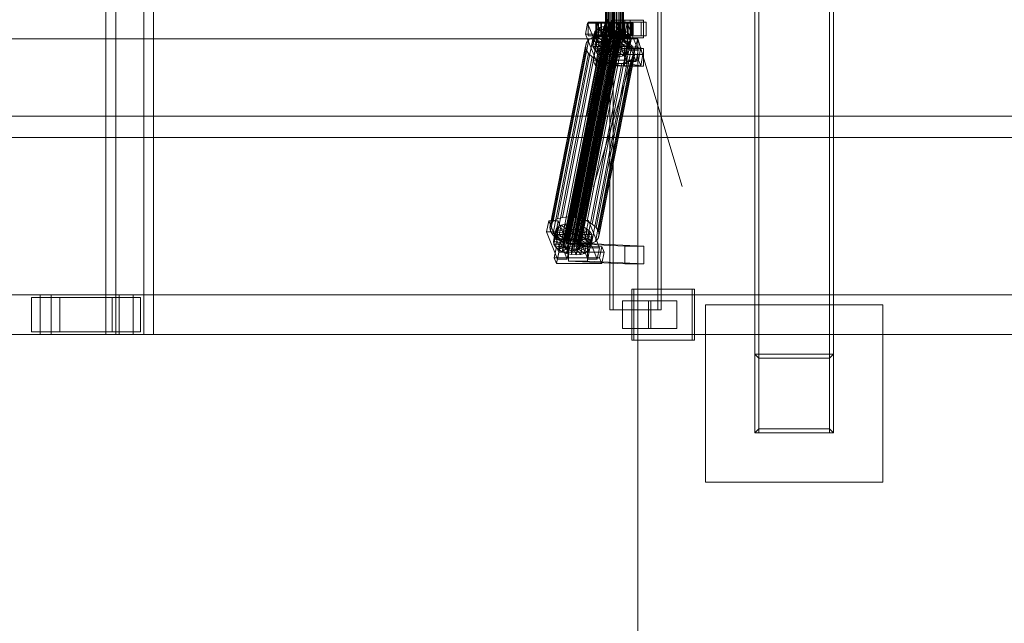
# Model space of a CAD drawing. Header units: millimetres. Extents: x -4395 to 65662, y -65530 to 6847.
# Tile 520 of 656: x 6022 to 7022, y -18743 to -18130. Entities that reach past the tile are written whole.
import ezdxf

# ---------------------------------------------------------------- set-up
doc = ezdxf.new("R2010")
doc.units = ezdxf.units.MM
doc.layers.add('COTAS_O', color=1, linetype='Continuous', lineweight=0)
doc.layers.add('superior_C01', color=7, linetype='Continuous', lineweight=0)
doc.dimstyles.new('R19_100', dxfattribs={"dimtxt": 250, "dimasz": 150, "dimexe": 150, "dimexo": 80, "dimgap": 100, "dimtad": 1, "dimtih": 1, "dimtoh": 1, "dimdsep": 46, "dimcen": 0.09, "dimadec": 0, "dimazin": 0, "dimtfac": 1, "dimtdec": 4, "dimtofl": 0, "dimtmove": 0, "dimatfit": 3, "dimfxl": 1, "dimtolj": 1, "dimtzin": 0, "dimarcsym": 0})

# ---------------------------------------------------------------- blocks, each defined once
blk = doc.blocks.new('DIM_R33_35')
at = {"layer": 'COTAS_O'}
for p, q in [((5950, -18150), (6650, -18150)), ((6650, -18150), (6605, -18300)), ((6650, -18150), (6650, -19850)), ((6650, -18150), (6695, -18300)), ((6650, -19850), (6605, -19700)), ((6650, -19850), (6695, -19700)), ((5950, -19850), (6650, -19850))]:
    blk.add_line(p, q, dxfattribs=at)
blk.add_text('1700 O', height=250, rotation=-90, dxfattribs=at).set_placement((6750, -19000))

msp = doc.modelspace()

# ---------------------------------------------------------------- linework, layer by layer
at = {"layer": 'superior_C01'}
for p, q in [((6768.893, -17450), (6768.893, -18550)), ((6772.893, -18550), (6772.893, -17450)), ((6844.893, -17450), (6844.893, -18550)), ((6848.893, -18550), (6848.893, -17450)), ((6109.701, -17550), (6109.701, -18450)), ((6119.58, -18450), (6119.58, -17550)), ((6148.075, -18450), (6148.075, -17550)), ((6157.954, -17550), (6157.954, -18450)), ((6621.622, -17575), (6621.622, -18425)), ((6625.009, -18425), (6625.009, -17575)), ((6670.356, -18425), (6670.356, -17575)), ((6673.743, -17575), (6673.743, -18425)), ((6617.347, -18148), (6617.347, -17852)), ((6617.597, -18148), (6617.597, -17852)), ((6617.71, -18148), (6617.71, -17852)), ((6618.443, -18148), (6618.443, -17852)), ((6618.662, -18148), (6618.662, -17852)), ((6619.827, -18148), (6619.827, -17852)), ((6620.137, -18148), (6620.137, -17852)), ((6621.656, -18148), (6621.656, -17852)), ((6622.035, -18148), (6622.035, -17852)), ((6623.804, -18148), (6623.804, -17852)), ((6624.227, -18148), (6624.227, -17852)), ((6626.125, -18148), (6626.125, -17852)), ((6626.563, -18148), (6626.563, -17852)), ((6628.461, -18148), (6628.461, -17852)), ((6628.884, -18148), (6628.884, -17852)), ((6630.653, -18148), (6630.653, -17852)), ((6631.032, -18148), (6631.032, -17852)), ((6632.551, -18148), (6632.551, -17852)), ((6632.861, -18148), (6632.861, -17852)), ((6634.026, -18148), (6634.026, -17852)), ((6634.245, -18148), (6634.245, -17852)), ((6634.978, -17852), (6634.978, -18148)), ((6635.091, -18148), (6635.091, -17852)), ((6635.341, -18148), (6635.341, -17852)), ((6599.051, -18133.859), (6596.798, -18145.327)), ((6617.491, -18130), (6598.176, -18228.298)), ((6608.645, -18133.847), (6599.051, -18133.859)), ((6610.181, -18161.391), (6599.051, -18133.859)), ((6609.299, -18133), (6599.706, -18133)), ((6599.706, -18133), (6599.706, -18147)), ((6613.254, -18133), (6599.706, -18133)), ((6599.86, -18228.298), (6619.175, -18130)), ((6606.391, -18145.315), (6608.645, -18133.847)), ((6607.877, -18134), (6607.35, -18134)), ((6607.35, -18134), (6617.347, -18134)), ((6607.35, -18146), (6607.35, -18134)), ((6607.35, -18134), (6608.117, -18134)), ((6609.663, -18134), (6607.877, -18134)), ((6607.877, -18134), (6617.597, -18134)), ((6607.877, -18146), (6607.877, -18134)), ((6608.117, -18134), (6617.71, -18134)), ((6608.117, -18146), (6608.117, -18134)), ((6608.117, -18134), (6610.126, -18134)), ((6608.645, -18133.847), (6619.774, -18161.379)), ((6609.299, -18147), (6609.299, -18133)), ((6609.299, -18133), (6622.848, -18133)), ((6612.586, -18134), (6609.663, -18134)), ((6609.663, -18134), (6618.443, -18134)), ((6609.663, -18146), (6609.663, -18134)), ((6655.86, -18133), (6609.812, -18133)), ((6609.812, -18133), (6609.812, -18147)), ((6612.634, -18133), (6609.812, -18133)), ((6610.126, -18134), (6618.662, -18134)), ((6610.126, -18146), (6610.126, -18134)), ((6610.126, -18134), (6613.24, -18134)), ((6616.446, -18134), (6612.586, -18134)), ((6612.586, -18134), (6619.827, -18134)), ((6612.586, -18146), (6612.586, -18134)), ((6612.634, -18147), (6612.634, -18133)), ((6612.634, -18133), (6658.683, -18133)), ((6613.24, -18134), (6620.137, -18134)), ((6613.24, -18146), (6613.24, -18134)), ((6613.24, -18134), (6617.247, -18134)), ((6613.254, -18147), (6613.254, -18133)), ((6613.254, -18133), (6622.848, -18133)), ((6620.981, -18134), (6616.446, -18134)), ((6616.446, -18134), (6621.656, -18134)), ((6616.446, -18146), (6616.446, -18134)), ((6617.247, -18134), (6622.035, -18134)), ((6617.247, -18146), (6617.247, -18134)), ((6617.247, -18134), (6621.875, -18134)), ((6617.347, -18134), (6617.597, -18134)), ((6617.347, -18134), (6617.347, -18146)), ((6617.71, -18134), (6617.347, -18134)), ((6617.597, -18134), (6618.443, -18134)), ((6617.597, -18134), (6617.597, -18146)), ((6617.71, -18134), (6617.71, -18146)), ((6618.662, -18134), (6617.71, -18134)), ((6618.443, -18134), (6619.827, -18134)), ((6618.443, -18134), (6618.443, -18146)), ((6618.662, -18134), (6618.662, -18146)), ((6620.137, -18134), (6618.662, -18134)), ((6619.827, -18134), (6621.656, -18134)), ((6619.827, -18134), (6619.827, -18146)), ((6620.137, -18134), (6620.137, -18146)), ((6622.035, -18134), (6620.137, -18134)), ((6625.882, -18134), (6620.981, -18134)), ((6620.981, -18134), (6623.804, -18134)), ((6620.981, -18146), (6620.981, -18134)), ((6621.656, -18134), (6623.804, -18134)), ((6621.656, -18134), (6621.656, -18146)), ((6621.875, -18134), (6624.227, -18134)), ((6621.875, -18146), (6621.875, -18134)), ((6621.875, -18134), (6626.806, -18134)), ((6622.035, -18134), (6622.035, -18146)), ((6624.227, -18134), (6622.035, -18134)), ((6622.848, -18133), (6622.848, -18147)), ((6642.429, -18131), (6623.242, -18131)), ((6623.242, -18131), (6623.242, -18149)), ((6636.678, -18131), (6623.242, -18131)), ((6623.804, -18134), (6626.125, -18134)), ((6623.804, -18134), (6623.804, -18146)), ((6624.227, -18134), (6624.227, -18146)), ((6626.563, -18134), (6624.227, -18134)), ((6630.813, -18134), (6625.882, -18134)), ((6625.882, -18134), (6626.125, -18134)), ((6625.882, -18146), (6625.882, -18134)), ((6626.125, -18134), (6628.461, -18134)), ((6626.125, -18134), (6626.125, -18146)), ((6626.806, -18134), (6626.563, -18134)), ((6626.563, -18134), (6626.563, -18146)), ((6628.884, -18134), (6626.563, -18134)), ((6626.806, -18146), (6626.806, -18134)), ((6626.806, -18134), (6631.707, -18134)), ((6629.75, -18133.821), (6627.497, -18145.289)), ((6630.813, -18134), (6628.461, -18134)), ((6628.461, -18134), (6630.653, -18134)), ((6628.461, -18134), (6628.461, -18146)), ((6631.707, -18134), (6628.884, -18134)), ((6628.884, -18134), (6628.884, -18146)), ((6631.032, -18134), (6628.884, -18134)), ((6639.344, -18133.809), (6629.75, -18133.821)), ((6640.88, -18161.353), (6629.75, -18133.821)), ((6639.998, -18133), (6630.405, -18133)), ((6630.405, -18133), (6630.405, -18147)), ((6643.953, -18133), (6630.405, -18133)), ((6635.441, -18134), (6630.653, -18134)), ((6630.653, -18134), (6632.551, -18134)), ((6630.653, -18134), (6630.653, -18146)), ((6635.441, -18134), (6630.813, -18134)), ((6630.813, -18146), (6630.813, -18134)), ((6636.242, -18134), (6631.032, -18134)), ((6631.032, -18134), (6631.032, -18146)), ((6632.861, -18134), (6631.032, -18134)), ((6631.707, -18146), (6631.707, -18134)), ((6631.707, -18134), (6636.242, -18134)), ((6639.448, -18134), (6632.551, -18134)), ((6632.551, -18134), (6634.026, -18134)), ((6632.551, -18134), (6632.551, -18146)), ((6640.102, -18134), (6632.861, -18134)), ((6632.861, -18134), (6632.861, -18146)), ((6634.245, -18134), (6632.861, -18134)), ((6642.562, -18134), (6634.026, -18134)), ((6634.026, -18134), (6634.978, -18134)), ((6634.026, -18134), (6634.026, -18146)), ((6643.025, -18134), (6634.245, -18134)), ((6634.245, -18134), (6634.245, -18146)), ((6635.091, -18134), (6634.245, -18134)), ((6634.978, -18134), (6644.571, -18134)), ((6634.978, -18146), (6634.978, -18134)), ((6634.978, -18134), (6635.341, -18134)), ((6644.811, -18134), (6635.091, -18134)), ((6635.091, -18134), (6635.091, -18146)), ((6635.341, -18134), (6635.091, -18134)), ((6645.338, -18134), (6635.341, -18134)), ((6635.341, -18134), (6635.341, -18146)), ((6639.448, -18134), (6635.441, -18134)), ((6635.441, -18146), (6635.441, -18134)), ((6636.242, -18146), (6636.242, -18134)), ((6636.242, -18134), (6640.102, -18134)), ((6636.678, -18149), (6636.678, -18131)), ((6636.678, -18131), (6655.865, -18131)), ((6637.09, -18145.277), (6639.344, -18133.809)), ((6639.344, -18133.809), (6650.473, -18161.341)), ((6642.562, -18134), (6639.448, -18134)), ((6639.448, -18146), (6639.448, -18134)), ((6639.998, -18147), (6639.998, -18133)), ((6639.998, -18133), (6653.546, -18133)), ((6640.102, -18146), (6640.102, -18134)), ((6640.102, -18134), (6643.025, -18134)), ((6642.429, -18149), (6642.429, -18131)), ((6642.429, -18131), (6655.865, -18131)), ((6644.571, -18134), (6642.562, -18134)), ((6642.562, -18146), (6642.562, -18134)), ((6643.025, -18146), (6643.025, -18134)), ((6643.025, -18134), (6644.811, -18134)), ((6643.953, -18147), (6643.953, -18133)), ((6643.953, -18133), (6653.546, -18133)), ((6644.571, -18134), (6644.571, -18146)), ((6645.338, -18134), (6644.571, -18134)), ((6644.811, -18146), (6644.811, -18134)), ((6644.811, -18134), (6645.338, -18134)), ((6645.338, -18146), (6645.338, -18134)), ((6653.546, -18133), (6653.546, -18147)), ((6655.86, -18147), (6655.86, -18133)), ((6655.86, -18133), (6658.683, -18133)), ((6655.865, -18131), (6655.865, -18149)), ((6658.683, -18133), (6658.683, -18147)), ((6573.802, -18358.68), (6615.812, -18144.881)), ((6574.048, -18360.017), (6616.057, -18146.218)), ((6574.161, -18357.434), (6616.171, -18143.635)), ((6575.101, -18356.363), (6617.111, -18142.565)), ((6576.558, -18355.541), (6618.567, -18141.742)), ((6578.432, -18355.022), (6620.441, -18141.224)), ((6579.69, -18330.692), (6615.905, -18146.383)), ((6580.595, -18354.844), (6622.605, -18141.045)), ((6582.901, -18355.017), (6624.91, -18141.218)), ((6585.192, -18355.53), (6627.201, -18141.731)), ((6587.312, -18356.348), (6629.321, -18142.549)), ((6589.116, -18357.415), (6631.125, -18143.617)), ((6590.482, -18358.659), (6632.491, -18144.861)), ((6633.326, -18146.196), (6591.316, -18359.995)), ((6596.798, -18145.327), (6606.391, -18145.315)), ((6596.798, -18145.327), (6607.928, -18172.859)), ((6603.692, -18154.877), (6605.623, -18145.047)), ((6604.45, -18152.246), (6606.381, -18142.416)), ((6606.381, -18142.416), (6605.623, -18145.047)), ((6605.623, -18145.047), (6615.49, -18146.52)), ((6605.623, -18145.047), (6606.142, -18147.868)), ((6608.366, -18140.156), (6606.381, -18142.416)), ((6606.381, -18142.416), (6615.849, -18145.274)), ((6617.521, -18172.847), (6606.391, -18145.315)), ((6606.434, -18149.985), (6608.366, -18140.156)), ((6617.347, -18146), (6607.35, -18146)), ((6607.35, -18146), (6607.877, -18146)), ((6608.117, -18146), (6607.35, -18146)), ((6617.597, -18146), (6607.877, -18146)), ((6607.877, -18146), (6609.663, -18146)), ((6617.71, -18146), (6608.117, -18146)), ((6610.126, -18146), (6608.117, -18146)), ((6611.441, -18138.419), (6608.366, -18140.156)), ((6608.366, -18140.156), (6616.789, -18144.203)), ((6609.509, -18148.249), (6611.441, -18138.419)), ((6618.443, -18146), (6609.663, -18146)), ((6609.663, -18146), (6612.586, -18146)), ((6615.905, -18146.383), (6609.799, -18146.887)), ((6618.662, -18146), (6610.126, -18146)), ((6613.24, -18146), (6610.126, -18146)), ((6615.397, -18137.325), (6611.441, -18138.419)), ((6611.441, -18138.419), (6618.245, -18143.38)), ((6619.827, -18146), (6612.586, -18146)), ((6612.586, -18146), (6616.446, -18146)), ((6620.137, -18146), (6613.24, -18146)), ((6617.247, -18146), (6613.24, -18146)), ((6613.465, -18147.155), (6615.397, -18137.325)), ((6615.849, -18145.274), (6613.917, -18155.103)), ((6616.789, -18144.203), (6614.857, -18154.033)), ((6619.964, -18136.948), (6615.397, -18137.325)), ((6615.397, -18137.325), (6620.119, -18142.862)), ((6615.49, -18146.52), (6615.849, -18145.274)), ((6616.171, -18143.635), (6615.812, -18144.881)), ((6615.812, -18144.881), (6616.057, -18146.218)), ((6615.849, -18145.274), (6616.789, -18144.203)), ((6622.412, -18146.872), (6615.905, -18146.383)), ((6616.057, -18146.218), (6616.892, -18147.554)), ((6617.111, -18142.565), (6616.171, -18143.635)), ((6618.245, -18143.38), (6616.314, -18153.21)), ((6621.656, -18146), (6616.446, -18146)), ((6616.446, -18146), (6620.981, -18146)), ((6616.789, -18144.203), (6618.245, -18143.38)), ((6618.567, -18141.742), (6617.111, -18142.565)), ((6622.035, -18146), (6617.247, -18146)), ((6621.875, -18146), (6617.247, -18146)), ((6617.597, -18146), (6617.347, -18146)), ((6617.347, -18146), (6617.71, -18146)), ((6618.443, -18146), (6617.597, -18146)), ((6617.71, -18146), (6618.662, -18146)), ((6618.033, -18146.777), (6619.964, -18136.948)), ((6620.119, -18142.862), (6618.188, -18152.692)), ((6618.245, -18143.38), (6620.119, -18142.862)), ((6619.827, -18146), (6618.443, -18146)), ((6620.441, -18141.224), (6618.567, -18141.742)), ((6618.662, -18146), (6620.137, -18146)), ((6621.656, -18146), (6619.827, -18146)), ((6624.832, -18137.313), (6619.964, -18136.948)), ((6619.964, -18136.948), (6622.283, -18142.683)), ((6620.119, -18142.862), (6622.283, -18142.683)), ((6620.137, -18146), (6622.035, -18146)), ((6622.283, -18142.683), (6620.351, -18152.513)), ((6622.605, -18141.045), (6620.441, -18141.224)), ((6623.804, -18146), (6620.981, -18146)), ((6620.981, -18146), (6625.882, -18146)), ((6623.804, -18146), (6621.656, -18146)), ((6624.227, -18146), (6621.875, -18146)), ((6626.806, -18146), (6621.875, -18146)), ((6622.035, -18146), (6624.227, -18146)), ((6622.283, -18142.683), (6624.589, -18142.856)), ((6624.91, -18141.218), (6622.605, -18141.045)), ((6624.589, -18142.856), (6622.657, -18152.686)), ((6622.9, -18147.143), (6624.832, -18137.313)), ((6626.125, -18146), (6623.804, -18146)), ((6624.227, -18146), (6626.563, -18146)), ((6624.832, -18137.313), (6624.589, -18142.856)), ((6624.589, -18142.856), (6626.879, -18143.369)), ((6629.668, -18138.396), (6624.832, -18137.313)), ((6627.201, -18141.731), (6624.91, -18141.218)), ((6626.879, -18143.369), (6624.948, -18153.199)), ((6626.125, -18146), (6625.882, -18146)), ((6625.882, -18146), (6630.813, -18146)), ((6628.461, -18146), (6626.125, -18146)), ((6626.563, -18146), (6626.806, -18146)), ((6626.563, -18146), (6628.884, -18146)), ((6631.707, -18146), (6626.806, -18146)), ((6629.668, -18138.396), (6626.879, -18143.369)), ((6626.879, -18143.369), (6628.999, -18144.188)), ((6628.999, -18144.188), (6627.068, -18154.017)), ((6629.321, -18142.549), (6627.201, -18141.731)), ((6627.497, -18145.289), (6637.09, -18145.277)), ((6627.497, -18145.289), (6638.627, -18172.821)), ((6627.737, -18148.226), (6629.668, -18138.396)), ((6630.653, -18146), (6628.461, -18146)), ((6628.461, -18146), (6630.813, -18146)), ((6630.803, -18145.255), (6628.872, -18155.085)), ((6628.884, -18146), (6631.707, -18146)), ((6628.884, -18146), (6631.032, -18146)), ((6634.143, -18140.123), (6628.999, -18144.188)), ((6628.999, -18144.188), (6630.803, -18145.255)), ((6631.125, -18143.617), (6629.321, -18142.549)), ((6634.143, -18140.123), (6629.668, -18138.396)), ((6632.551, -18146), (6630.653, -18146)), ((6630.653, -18146), (6635.441, -18146)), ((6637.952, -18142.377), (6630.803, -18145.255)), ((6630.803, -18145.255), (6632.169, -18146.499)), ((6630.813, -18146), (6635.441, -18146)), ((6631.032, -18146), (6636.242, -18146)), ((6631.032, -18146), (6632.861, -18146)), ((6632.491, -18144.861), (6631.125, -18143.617)), ((6636.242, -18146), (6631.707, -18146)), ((6640.836, -18145.003), (6632.169, -18146.499)), ((6632.212, -18149.953), (6634.143, -18140.123)), ((6633.326, -18146.196), (6632.491, -18144.861)), ((6634.026, -18146), (6632.551, -18146)), ((6632.551, -18146), (6639.448, -18146)), ((6632.861, -18146), (6640.102, -18146)), ((6632.861, -18146), (6634.245, -18146)), ((6633.571, -18147.533), (6633.326, -18146.196)), ((6634.978, -18146), (6634.026, -18146)), ((6634.026, -18146), (6642.562, -18146)), ((6637.952, -18142.377), (6634.143, -18140.123)), ((6634.245, -18146), (6643.025, -18146)), ((6634.245, -18146), (6635.091, -18146)), ((6644.571, -18146), (6634.978, -18146)), ((6635.341, -18146), (6634.978, -18146)), ((6635.091, -18146), (6644.811, -18146)), ((6635.091, -18146), (6635.341, -18146)), ((6635.341, -18146), (6645.338, -18146)), ((6635.441, -18146), (6639.448, -18146)), ((6636.021, -18152.207), (6637.952, -18142.377)), ((6640.102, -18146), (6636.242, -18146)), ((6648.22, -18172.809), (6637.09, -18145.277)), ((6640.836, -18145.003), (6637.952, -18142.377)), ((6638.904, -18154.833), (6640.836, -18145.003)), ((6639.448, -18146), (6642.562, -18146)), ((6643.025, -18146), (6640.102, -18146)), ((6642.597, -18147.823), (6640.836, -18145.003)), ((6642.562, -18146), (6644.571, -18146)), ((6644.811, -18146), (6643.025, -18146)), ((6644.571, -18146), (6645.338, -18146)), ((6645.338, -18146), (6644.811, -18146)), ((6561.532, -18338.003), (6597.747, -18153.694)), ((6564.185, -18334.981), (6600.4, -18150.672)), ((6568.295, -18332.659), (6604.51, -18148.35)), ((6573.584, -18331.197), (6609.799, -18146.887)), ((6574.882, -18361.352), (6616.892, -18147.554)), ((6576.248, -18362.596), (6618.258, -18148.798)), ((6578.053, -18363.664), (6620.062, -18149.865)), ((6580.172, -18364.482), (6622.182, -18150.683)), ((6582.463, -18364.995), (6624.473, -18151.196)), ((6584.769, -18365.168), (6626.778, -18151.369)), ((6586.197, -18331.181), (6622.412, -18146.872)), ((6586.933, -18364.989), (6628.942, -18151.191)), ((6588.806, -18364.471), (6630.816, -18150.672)), ((6590.263, -18363.648), (6632.272, -18149.85)), ((6591.203, -18362.578), (6633.212, -18148.779)), ((6591.562, -18361.332), (6633.571, -18147.533)), ((6592.663, -18332.629), (6628.878, -18148.32)), ((6597.747, -18153.694), (6596.733, -18157.211)), ((6600.4, -18150.672), (6597.747, -18153.694)), ((6598.645, -18334.938), (6634.86, -18150.629)), ((6599.706, -18147), (6609.299, -18147)), ((6599.706, -18147), (6613.254, -18147)), ((6604.51, -18148.35), (6600.4, -18150.672)), ((6603.692, -18154.877), (6604.45, -18152.246)), ((6613.558, -18156.35), (6603.692, -18154.877)), ((6604.211, -18157.698), (6603.692, -18154.877)), ((6603.737, -18337.95), (6639.952, -18153.641)), ((6604.211, -18157.698), (6606.142, -18147.868)), ((6604.45, -18152.246), (6606.434, -18149.985)), ((6613.917, -18155.103), (6604.45, -18152.246)), ((6609.799, -18146.887), (6604.51, -18148.35)), ((6605.972, -18160.518), (6607.903, -18150.688)), ((6606.142, -18147.868), (6615.736, -18147.856)), ((6606.142, -18147.868), (6607.903, -18150.688)), ((6606.434, -18149.985), (6609.509, -18148.249)), ((6614.857, -18154.033), (6606.434, -18149.985)), ((6607.903, -18150.688), (6616.57, -18149.192)), ((6607.903, -18150.688), (6610.787, -18153.314)), ((6608.855, -18163.144), (6610.787, -18153.314)), ((6622.848, -18147), (6609.299, -18147)), ((6609.509, -18148.249), (6613.465, -18147.155)), ((6616.314, -18153.21), (6609.509, -18148.249)), ((6609.812, -18147), (6655.86, -18147)), ((6609.812, -18147), (6612.634, -18147)), ((6610.787, -18153.314), (6617.936, -18150.436)), ((6610.787, -18153.314), (6614.596, -18155.567)), ((6658.683, -18147), (6612.634, -18147)), ((6612.664, -18165.397), (6614.596, -18155.567)), ((6622.848, -18147), (6613.254, -18147)), ((6613.465, -18147.155), (6618.033, -18146.777)), ((6618.188, -18152.692), (6613.465, -18147.155)), ((6615.49, -18146.52), (6613.558, -18156.35)), ((6613.917, -18155.103), (6613.558, -18156.35)), ((6613.558, -18156.35), (6613.804, -18157.686)), ((6615.736, -18147.856), (6613.804, -18157.686)), ((6614.857, -18154.033), (6613.917, -18155.103)), ((6614.596, -18155.567), (6619.74, -18151.503)), ((6614.596, -18155.567), (6619.071, -18157.295)), ((6616.57, -18149.192), (6614.638, -18159.022)), ((6616.314, -18153.21), (6614.857, -18154.033)), ((6615.736, -18147.856), (6615.49, -18146.52)), ((6616.57, -18149.192), (6615.736, -18147.856)), ((6617.936, -18150.436), (6616.004, -18160.266)), ((6618.188, -18152.692), (6616.314, -18153.21)), ((6617.936, -18150.436), (6616.57, -18149.192)), ((6616.892, -18147.554), (6618.258, -18148.798)), ((6617.71, -18148), (6617.347, -18148)), ((6617.347, -18148), (6617.597, -18148)), ((6617.597, -18148), (6618.443, -18148)), ((6618.662, -18148), (6617.71, -18148)), ((6619.74, -18151.503), (6617.808, -18161.333)), ((6619.74, -18151.503), (6617.936, -18150.436)), ((6620.351, -18152.513), (6618.033, -18146.777)), ((6618.033, -18146.777), (6622.9, -18147.143)), ((6620.351, -18152.513), (6618.188, -18152.692)), ((6618.258, -18148.798), (6620.062, -18149.865)), ((6618.443, -18148), (6619.827, -18148)), ((6620.137, -18148), (6618.662, -18148)), ((6619.071, -18157.295), (6621.86, -18152.321)), ((6621.86, -18152.321), (6619.74, -18151.503)), ((6619.827, -18148), (6621.656, -18148)), ((6621.86, -18152.321), (6619.928, -18162.151)), ((6620.062, -18149.865), (6622.182, -18150.683)), ((6622.035, -18148), (6620.137, -18148)), ((6622.657, -18152.686), (6620.351, -18152.513)), ((6621.656, -18148), (6623.804, -18148)), ((6624.151, -18152.835), (6621.86, -18152.321)), ((6624.227, -18148), (6622.035, -18148)), ((6622.182, -18150.683), (6624.473, -18151.196)), ((6624.151, -18152.835), (6622.219, -18162.664)), ((6628.878, -18148.32), (6622.412, -18146.872)), ((6622.657, -18152.686), (6622.9, -18147.143)), ((6624.948, -18153.199), (6622.657, -18152.686)), ((6622.9, -18147.143), (6627.737, -18148.226)), ((6623.242, -18149), (6642.429, -18149)), ((6636.678, -18149), (6623.242, -18149)), ((6623.804, -18148), (6626.125, -18148)), ((6623.907, -18158.378), (6624.151, -18152.835)), ((6626.456, -18153.008), (6624.151, -18152.835)), ((6626.563, -18148), (6624.227, -18148)), ((6624.473, -18151.196), (6626.778, -18151.369)), ((6626.456, -18153.008), (6624.525, -18162.837)), ((6624.948, -18153.199), (6627.737, -18148.226)), ((6627.068, -18154.017), (6624.948, -18153.199)), ((6626.125, -18148), (6628.461, -18148)), ((6628.62, -18152.829), (6626.456, -18153.008)), ((6628.775, -18158.743), (6626.456, -18153.008)), ((6628.884, -18148), (6626.563, -18148)), ((6628.62, -18152.829), (6626.688, -18162.659)), ((6626.778, -18151.369), (6628.942, -18151.191)), ((6627.068, -18154.017), (6632.212, -18149.953)), ((6628.872, -18155.085), (6627.068, -18154.017)), ((6627.737, -18148.226), (6632.212, -18149.953)), ((6628.461, -18148), (6630.653, -18148)), ((6630.494, -18152.311), (6628.562, -18162.14)), ((6630.494, -18152.311), (6628.62, -18152.829)), ((6633.343, -18158.366), (6628.62, -18152.829)), ((6628.872, -18155.085), (6636.021, -18152.207)), ((6630.238, -18156.329), (6628.872, -18155.085)), ((6634.86, -18150.629), (6628.878, -18148.32)), ((6631.032, -18148), (6628.884, -18148)), ((6628.942, -18151.191), (6630.816, -18150.672)), ((6631.95, -18151.488), (6630.019, -18161.318)), ((6632.169, -18146.499), (6630.238, -18156.329)), ((6630.238, -18156.329), (6638.904, -18154.833)), ((6631.072, -18157.665), (6630.238, -18156.329)), ((6630.405, -18147), (6639.998, -18147)), ((6630.405, -18147), (6643.953, -18147)), ((6631.95, -18151.488), (6630.494, -18152.311)), ((6637.299, -18157.272), (6630.494, -18152.311)), ((6630.653, -18148), (6632.551, -18148)), ((6630.816, -18150.672), (6632.272, -18149.85)), ((6632.89, -18150.417), (6630.959, -18160.247)), ((6632.861, -18148), (6631.032, -18148)), ((6631.072, -18157.665), (6633.004, -18147.835)), ((6633.25, -18149.171), (6631.318, -18159.001)), ((6632.89, -18150.417), (6631.95, -18151.488)), ((6640.373, -18155.535), (6631.95, -18151.488)), ((6632.169, -18146.499), (6633.004, -18147.835)), ((6632.212, -18149.953), (6636.021, -18152.207)), ((6632.272, -18149.85), (6633.212, -18148.779)), ((6632.551, -18148), (6634.026, -18148)), ((6634.245, -18148), (6632.861, -18148)), ((6633.25, -18149.171), (6632.89, -18150.417)), ((6642.358, -18153.275), (6632.89, -18150.417)), ((6633.004, -18147.835), (6642.597, -18147.823)), ((6633.004, -18147.835), (6633.25, -18149.171)), ((6633.212, -18148.779), (6633.571, -18147.533)), ((6643.116, -18150.644), (6633.25, -18149.171)), ((6634.026, -18148), (6634.978, -18148)), ((6635.091, -18148), (6634.245, -18148)), ((6639.952, -18153.641), (6634.86, -18150.629)), ((6634.978, -18148), (6635.341, -18148)), ((6635.341, -18148), (6635.091, -18148)), ((6636.021, -18152.207), (6638.904, -18154.833)), ((6655.865, -18149), (6636.678, -18149)), ((6637.299, -18157.272), (6640.373, -18155.535)), ((6638.442, -18165.365), (6640.373, -18155.535)), ((6638.904, -18154.833), (6640.666, -18157.653)), ((6643.807, -18157.152), (6639.952, -18153.641)), ((6653.546, -18147), (6639.998, -18147)), ((6640.373, -18155.535), (6642.358, -18153.275)), ((6640.426, -18163.105), (6642.358, -18153.275)), ((6642.597, -18147.823), (6640.666, -18157.653)), ((6641.185, -18160.474), (6643.116, -18150.644)), ((6642.358, -18153.275), (6643.116, -18150.644)), ((6655.865, -18149), (6642.429, -18149)), ((6643.116, -18150.644), (6642.597, -18147.823)), ((6653.546, -18147), (6643.953, -18147)), ((6658.683, -18147), (6655.86, -18147)), ((6560.518, -18341.52), (6596.733, -18157.211)), ((6561.212, -18345.291), (6597.427, -18160.982)), ((6563.567, -18349.061), (6599.782, -18164.752)), ((6596.733, -18157.211), (6597.427, -18160.982)), ((6597.427, -18160.982), (6599.782, -18164.752)), ((6599.782, -18164.752), (6603.636, -18168.263)), ((6613.804, -18157.686), (6604.211, -18157.698)), ((6605.972, -18160.518), (6604.211, -18157.698)), ((6606.839, -18160.247), (6604.586, -18171.715)), ((6614.638, -18159.022), (6605.972, -18160.518)), ((6608.855, -18163.144), (6605.972, -18160.518)), ((6652.888, -18160.19), (6606.839, -18160.247)), ((6609.158, -18165.983), (6606.839, -18160.247)), ((6606.905, -18177.451), (6609.158, -18165.983)), ((6607.592, -18341.461), (6643.807, -18157.152)), ((6607.928, -18172.859), (6610.181, -18161.391)), ((6616.004, -18160.266), (6608.855, -18163.144)), ((6612.664, -18165.397), (6608.855, -18163.144)), ((6609.158, -18165.983), (6655.206, -18165.926)), ((6646.161, -18160.922), (6609.947, -18345.231)), ((6610.181, -18161.391), (6619.774, -18161.379)), ((6610.641, -18349.002), (6646.855, -18164.693)), ((6617.808, -18161.333), (6612.664, -18165.397)), ((6617.14, -18167.125), (6612.664, -18165.397)), ((6613.804, -18157.686), (6614.638, -18159.022)), ((6614.638, -18159.022), (6616.004, -18160.266)), ((6616.004, -18160.266), (6617.808, -18161.333)), ((6617.14, -18167.125), (6619.071, -18157.295)), ((6619.928, -18162.151), (6617.14, -18167.125)), ((6619.774, -18161.379), (6617.521, -18172.847)), ((6617.808, -18161.333), (6619.928, -18162.151)), ((6619.261, -18156.962), (6619.026, -18174.943)), ((6619.071, -18157.295), (6623.907, -18158.378)), ((6638.447, -18156.962), (6619.261, -18156.962)), ((6636.789, -18159.83), (6619.261, -18156.962)), ((6619.928, -18162.151), (6622.219, -18162.664)), ((6621.976, -18168.208), (6623.907, -18158.378)), ((6622.219, -18162.664), (6621.976, -18168.208)), ((6622.219, -18162.664), (6624.525, -18162.837)), ((6623.907, -18158.378), (6628.775, -18158.743)), ((6624.525, -18162.837), (6626.688, -18162.659)), ((6624.525, -18162.837), (6626.844, -18168.573)), ((6626.688, -18162.659), (6628.562, -18162.14)), ((6626.688, -18162.659), (6631.411, -18168.196)), ((6626.844, -18168.573), (6628.775, -18158.743)), ((6628.562, -18162.14), (6630.019, -18161.318)), ((6628.562, -18162.14), (6635.367, -18167.102)), ((6628.775, -18158.743), (6633.343, -18158.366)), ((6630.019, -18161.318), (6630.959, -18160.247)), ((6630.019, -18161.318), (6638.442, -18165.365)), ((6630.959, -18160.247), (6631.318, -18159.001)), ((6630.959, -18160.247), (6640.426, -18163.105)), ((6640.666, -18157.653), (6631.072, -18157.665)), ((6631.318, -18159.001), (6631.072, -18157.665)), ((6631.318, -18159.001), (6641.185, -18160.474)), ((6631.411, -18168.196), (6633.343, -18158.366)), ((6633.343, -18158.366), (6637.299, -18157.272)), ((6635.367, -18167.102), (6637.299, -18157.272)), ((6638.442, -18165.365), (6635.367, -18167.102)), ((6636.554, -18177.811), (6636.789, -18159.83)), ((6636.789, -18159.83), (6655.975, -18159.83)), ((6638.213, -18174.943), (6638.447, -18156.962)), ((6640.426, -18163.105), (6638.442, -18165.365)), ((6638.447, -18156.962), (6655.975, -18159.83)), ((6638.627, -18172.821), (6640.88, -18161.353)), ((6641.185, -18160.474), (6640.426, -18163.105)), ((6640.666, -18157.653), (6641.185, -18160.474)), ((6640.88, -18161.353), (6650.473, -18161.341)), ((6646.161, -18160.922), (6643.807, -18157.152)), ((6645.842, -18168.21), (6646.855, -18164.693)), ((6646.855, -18164.693), (6646.161, -18160.922)), ((6650.473, -18161.341), (6648.22, -18172.809)), ((6650.634, -18171.658), (6652.888, -18160.19)), ((6652.888, -18160.19), (6655.206, -18165.926)), ((6655.206, -18165.926), (6652.953, -18177.394)), ((6655.975, -18159.83), (6655.741, -18177.811)), ((6567.421, -18352.572), (6603.636, -18168.263)), ((6572.514, -18355.584), (6608.728, -18171.275)), ((6578.496, -18357.893), (6614.711, -18173.584)), ((6584.961, -18359.341), (6621.176, -18175.032)), ((6591.469, -18359.83), (6627.684, -18175.521)), ((6597.575, -18359.326), (6633.79, -18175.016)), ((6602.863, -18357.863), (6639.078, -18173.554)), ((6603.636, -18168.263), (6608.728, -18171.275)), ((6604.586, -18171.715), (6650.634, -18171.658)), ((6604.586, -18171.715), (6606.905, -18177.451)), ((6606.974, -18355.541), (6643.189, -18171.232)), ((6617.521, -18172.847), (6607.928, -18172.859)), ((6608.728, -18171.275), (6614.711, -18173.584)), ((6609.627, -18352.519), (6645.842, -18168.21)), ((6614.711, -18173.584), (6621.176, -18175.032)), ((6621.976, -18168.208), (6617.14, -18167.125)), ((6619.026, -18174.943), (6638.213, -18174.943)), ((6636.554, -18177.811), (6619.026, -18174.943)), ((6621.176, -18175.032), (6627.684, -18175.521)), ((6626.844, -18168.573), (6621.976, -18168.208)), ((6631.411, -18168.196), (6626.844, -18168.573)), ((6627.684, -18175.521), (6633.79, -18175.016)), ((6635.367, -18167.102), (6631.411, -18168.196)), ((6633.79, -18175.016), (6639.078, -18173.554)), ((6655.741, -18177.811), (6638.213, -18174.943)), ((6648.22, -18172.809), (6638.627, -18172.821)), ((6639.078, -18173.554), (6643.189, -18171.232)), ((6643.189, -18171.232), (6645.842, -18168.21)), ((6652.953, -18177.394), (6650.634, -18171.658)), ((6652.953, -18177.394), (6606.905, -18177.451)), ((6655.741, -18177.811), (6636.554, -18177.811)), ((6598.176, -18228.298), (5657.552, -18228.298)), ((5659.235, -18228.298), (6599.86, -18228.298)), ((6598.176, -18228.298), (6599.86, -18228.298)), ((7538.801, -18228.298), (6598.176, -18228.298)), ((6599.86, -18228.298), (7540.485, -18228.298)), ((10210.031, -18250), (1105.699, -18250)), ((1107.119, -18250), (10211.451, -18250)), ((6559.617, -18334.551), (6557.364, -18346.02)), ((6569.211, -18334.539), (6559.617, -18334.551)), ((6570.747, -18362.083), (6559.617, -18334.551)), ((6561.532, -18338.003), (6564.185, -18334.981)), ((6564.185, -18334.981), (6568.295, -18332.659)), ((6566.957, -18346.008), (6569.211, -18334.539)), ((6568.295, -18332.659), (6573.584, -18331.197)), ((6569.211, -18334.539), (6580.34, -18362.071)), ((6573.584, -18331.197), (6579.69, -18330.692)), ((6579.69, -18330.692), (6586.197, -18331.181)), ((6586.197, -18331.181), (6592.663, -18332.629)), ((6590.316, -18334.513), (6588.063, -18345.981)), ((6599.91, -18334.501), (6590.316, -18334.513)), ((6601.446, -18362.045), (6590.316, -18334.513)), ((6592.663, -18332.629), (6598.645, -18334.938)), ((6597.656, -18345.969), (6599.91, -18334.501)), ((6598.645, -18334.938), (6603.737, -18337.95)), ((6599.91, -18334.501), (6611.039, -18362.033)), ((6557.364, -18346.02), (6566.957, -18346.008)), ((6557.364, -18346.02), (6568.494, -18373.551)), ((6560.518, -18341.52), (6561.532, -18338.003)), ((6561.212, -18345.291), (6560.518, -18341.52)), ((6563.567, -18349.061), (6561.212, -18345.291)), ((6564.258, -18355.569), (6566.189, -18345.739)), ((6565.016, -18352.938), (6566.947, -18343.108)), ((6566.947, -18343.108), (6566.189, -18345.739)), ((6566.189, -18345.739), (6576.056, -18347.212)), ((6566.189, -18345.739), (6566.708, -18348.56)), ((6568.932, -18340.848), (6566.947, -18343.108)), ((6566.947, -18343.108), (6576.415, -18345.966)), ((6578.087, -18373.539), (6566.957, -18346.008)), ((6567, -18350.678), (6568.932, -18340.848)), ((6572.007, -18339.111), (6568.932, -18340.848)), ((6568.932, -18340.848), (6577.355, -18344.895)), ((6570.075, -18348.941), (6572.007, -18339.111)), ((6575.963, -18338.017), (6572.007, -18339.111)), ((6572.007, -18339.111), (6578.811, -18344.073)), ((6574.031, -18347.847), (6575.963, -18338.017)), ((6576.415, -18345.966), (6574.483, -18355.796)), ((6577.355, -18344.895), (6575.423, -18354.725)), ((6580.53, -18337.64), (6575.963, -18338.017)), ((6575.963, -18338.017), (6580.685, -18343.554)), ((6576.056, -18347.212), (6576.415, -18345.966)), ((6576.415, -18345.966), (6577.355, -18344.895)), ((6578.811, -18344.073), (6576.88, -18353.902)), ((6577.355, -18344.895), (6578.811, -18344.073)), ((6578.599, -18347.47), (6580.53, -18337.64)), ((6580.685, -18343.554), (6578.754, -18353.384)), ((6578.811, -18344.073), (6580.685, -18343.554)), ((6585.398, -18338.005), (6580.53, -18337.64)), ((6580.53, -18337.64), (6582.849, -18343.376)), ((6580.685, -18343.554), (6582.849, -18343.376)), ((6582.849, -18343.376), (6580.917, -18353.205)), ((6582.849, -18343.376), (6585.155, -18343.549)), ((6585.155, -18343.549), (6583.223, -18353.378)), ((6583.466, -18347.835), (6585.398, -18338.005)), ((6585.398, -18338.005), (6585.155, -18343.549)), ((6585.155, -18343.549), (6587.445, -18344.062)), ((6590.234, -18339.088), (6585.398, -18338.005)), ((6587.445, -18344.062), (6585.514, -18353.892)), ((6590.234, -18339.088), (6587.445, -18344.062)), ((6587.445, -18344.062), (6589.565, -18344.88)), ((6589.565, -18344.88), (6587.634, -18354.71)), ((6588.063, -18345.981), (6597.656, -18345.969)), ((6588.063, -18345.981), (6599.193, -18373.513)), ((6588.303, -18348.918), (6590.234, -18339.088)), ((6591.369, -18345.947), (6589.438, -18355.777)), ((6594.709, -18340.816), (6589.565, -18344.88)), ((6589.565, -18344.88), (6591.369, -18345.947)), ((6594.709, -18340.816), (6590.234, -18339.088)), ((6598.518, -18343.069), (6591.369, -18345.947)), ((6591.369, -18345.947), (6592.735, -18347.191)), ((6601.402, -18345.695), (6592.735, -18347.191)), ((6592.778, -18350.645), (6594.709, -18340.816)), ((6598.518, -18343.069), (6594.709, -18340.816)), ((6596.587, -18352.899), (6598.518, -18343.069)), ((6608.786, -18373.501), (6597.656, -18345.969)), ((6601.402, -18345.695), (6598.518, -18343.069)), ((6599.47, -18355.525), (6601.402, -18345.695)), ((6603.163, -18348.515), (6601.402, -18345.695)), ((6603.737, -18337.95), (6607.592, -18341.461)), ((6607.592, -18341.461), (6609.947, -18345.231)), ((6609.947, -18345.231), (6610.641, -18349.002)), ((6567.421, -18352.572), (6563.567, -18349.061)), ((6564.258, -18355.569), (6565.016, -18352.938)), ((6574.124, -18357.042), (6564.258, -18355.569)), ((6564.777, -18358.39), (6564.258, -18355.569)), ((6564.777, -18358.39), (6566.708, -18348.56)), ((6565.016, -18352.938), (6567, -18350.678)), ((6574.483, -18355.796), (6565.016, -18352.938)), ((6566.538, -18361.21), (6568.469, -18351.38)), ((6566.708, -18348.56), (6576.302, -18348.548)), ((6566.708, -18348.56), (6568.469, -18351.38)), ((6567, -18350.678), (6570.075, -18348.941)), ((6575.423, -18354.725), (6567, -18350.678)), ((6572.514, -18355.584), (6567.421, -18352.572)), ((6568.469, -18351.38), (6577.136, -18349.884)), ((6568.469, -18351.38), (6571.353, -18354.006)), ((6569.421, -18363.836), (6571.353, -18354.006)), ((6570.075, -18348.941), (6574.031, -18347.847)), ((6576.88, -18353.902), (6570.075, -18348.941)), ((6571.353, -18354.006), (6578.502, -18351.128)), ((6571.353, -18354.006), (6575.162, -18356.26)), ((6578.496, -18357.893), (6572.514, -18355.584)), ((6573.23, -18366.09), (6575.162, -18356.26)), ((6574.031, -18347.847), (6578.599, -18347.47)), ((6578.754, -18353.384), (6574.031, -18347.847)), ((6576.056, -18347.212), (6574.124, -18357.042)), ((6574.483, -18355.796), (6574.124, -18357.042)), ((6574.161, -18357.434), (6575.101, -18356.363)), ((6576.302, -18348.548), (6574.37, -18358.378)), ((6575.423, -18354.725), (6574.483, -18355.796)), ((6575.101, -18356.363), (6576.558, -18355.541)), ((6575.162, -18356.26), (6580.306, -18352.196)), ((6575.162, -18356.26), (6579.637, -18357.987)), ((6577.136, -18349.884), (6575.204, -18359.714)), ((6576.88, -18353.902), (6575.423, -18354.725)), ((6576.302, -18348.548), (6576.056, -18347.212)), ((6577.136, -18349.884), (6576.302, -18348.548)), ((6576.558, -18355.541), (6578.432, -18355.022)), ((6578.502, -18351.128), (6576.57, -18360.958)), ((6578.754, -18353.384), (6576.88, -18353.902)), ((6578.502, -18351.128), (6577.136, -18349.884)), ((6580.306, -18352.196), (6578.374, -18362.025)), ((6578.432, -18355.022), (6580.595, -18354.844)), ((6580.306, -18352.196), (6578.502, -18351.128)), ((6580.917, -18353.205), (6578.599, -18347.47)), ((6578.599, -18347.47), (6583.466, -18347.835)), ((6580.917, -18353.205), (6578.754, -18353.384)), ((6579.637, -18357.987), (6582.426, -18353.014)), ((6582.426, -18353.014), (6580.306, -18352.196)), ((6582.426, -18353.014), (6580.494, -18362.843)), ((6580.595, -18354.844), (6582.901, -18355.017)), ((6583.223, -18353.378), (6580.917, -18353.205)), ((6584.717, -18353.527), (6582.426, -18353.014)), ((6584.717, -18353.527), (6582.785, -18363.357)), ((6582.901, -18355.017), (6585.192, -18355.53)), ((6583.223, -18353.378), (6583.466, -18347.835)), ((6585.514, -18353.892), (6583.223, -18353.378)), ((6583.466, -18347.835), (6588.303, -18348.918)), ((6584.473, -18359.07), (6584.717, -18353.527)), ((6587.022, -18353.7), (6584.717, -18353.527)), ((6587.022, -18353.7), (6585.091, -18363.53)), ((6585.192, -18355.53), (6587.312, -18356.348)), ((6585.514, -18353.892), (6588.303, -18348.918)), ((6587.634, -18354.71), (6585.514, -18353.892)), ((6589.186, -18353.521), (6587.022, -18353.7)), ((6589.341, -18359.436), (6587.022, -18353.7)), ((6589.186, -18353.521), (6587.254, -18363.351)), ((6587.312, -18356.348), (6589.116, -18357.415)), ((6587.634, -18354.71), (6592.778, -18350.645)), ((6589.438, -18355.777), (6587.634, -18354.71)), ((6588.303, -18348.918), (6592.778, -18350.645)), ((6591.06, -18353.003), (6589.128, -18362.833)), ((6591.06, -18353.003), (6589.186, -18353.521)), ((6593.909, -18359.058), (6589.186, -18353.521)), ((6589.438, -18355.777), (6596.587, -18352.899)), ((6590.804, -18357.021), (6589.438, -18355.777)), ((6592.516, -18352.18), (6590.585, -18362.01)), ((6592.735, -18347.191), (6590.804, -18357.021)), ((6590.804, -18357.021), (6599.47, -18355.525)), ((6592.516, -18352.18), (6591.06, -18353.003)), ((6597.865, -18357.964), (6591.06, -18353.003)), ((6593.456, -18351.109), (6591.525, -18360.939)), ((6591.638, -18358.357), (6593.57, -18348.527)), ((6593.816, -18349.863), (6591.884, -18359.693)), ((6593.456, -18351.109), (6592.516, -18352.18)), ((6600.939, -18356.228), (6592.516, -18352.18)), ((6592.735, -18347.191), (6593.57, -18348.527)), ((6592.778, -18350.645), (6596.587, -18352.899)), ((6593.816, -18349.863), (6593.456, -18351.109)), ((6602.924, -18353.967), (6593.456, -18351.109)), ((6593.57, -18348.527), (6603.163, -18348.515)), ((6593.57, -18348.527), (6593.816, -18349.863)), ((6603.682, -18351.336), (6593.816, -18349.863)), ((6596.587, -18352.899), (6599.47, -18355.525)), ((6597.865, -18357.964), (6600.939, -18356.228)), ((6599.008, -18366.057), (6600.939, -18356.228)), ((6599.47, -18355.525), (6601.232, -18358.345)), ((6600.939, -18356.228), (6602.924, -18353.967)), ((6600.992, -18363.797), (6602.924, -18353.967)), ((6603.163, -18348.515), (6601.232, -18358.345)), ((6601.751, -18361.166), (6603.682, -18351.336)), ((6606.974, -18355.541), (6602.863, -18357.863)), ((6602.924, -18353.967), (6603.682, -18351.336)), ((6603.682, -18351.336), (6603.163, -18348.515)), ((6609.627, -18352.519), (6606.974, -18355.541)), ((6610.641, -18349.002), (6609.627, -18352.519)), ((6574.37, -18358.378), (6564.777, -18358.39)), ((6566.538, -18361.21), (6564.777, -18358.39)), ((6567.405, -18360.939), (6565.152, -18372.408)), ((6575.204, -18359.714), (6566.538, -18361.21)), ((6569.421, -18363.836), (6566.538, -18361.21)), ((6613.454, -18360.882), (6567.405, -18360.939)), ((6569.724, -18366.675), (6567.405, -18360.939)), ((6568.494, -18373.551), (6570.747, -18362.083)), ((6576.57, -18360.958), (6569.421, -18363.836)), ((6573.23, -18366.09), (6569.421, -18363.836)), ((6570.747, -18362.083), (6580.34, -18362.071)), ((6578.374, -18362.025), (6573.23, -18366.09)), ((6577.706, -18367.817), (6573.23, -18366.09)), ((6573.802, -18358.68), (6574.161, -18357.434)), ((6574.048, -18360.017), (6573.802, -18358.68)), ((6574.882, -18361.352), (6574.048, -18360.017)), ((6574.124, -18357.042), (6574.37, -18358.378)), ((6574.37, -18358.378), (6575.204, -18359.714)), ((6576.248, -18362.596), (6574.882, -18361.352)), ((6575.204, -18359.714), (6576.57, -18360.958)), ((6578.053, -18363.664), (6576.248, -18362.596)), ((6576.57, -18360.958), (6578.374, -18362.025)), ((6577.706, -18367.817), (6579.637, -18357.987)), ((6580.494, -18362.843), (6577.706, -18367.817)), ((6580.172, -18364.482), (6578.053, -18363.664)), ((6580.34, -18362.071), (6578.087, -18373.539)), ((6578.374, -18362.025), (6580.494, -18362.843)), ((6584.961, -18359.341), (6578.496, -18357.893)), ((6579.637, -18357.987), (6584.473, -18359.07)), ((6579.745, -18357.646), (6579.673, -18375.644)), ((6598.932, -18357.646), (6579.745, -18357.646)), ((6636.937, -18360.514), (6579.745, -18357.646)), ((6582.463, -18364.995), (6580.172, -18364.482)), ((6580.494, -18362.843), (6582.785, -18363.357)), ((6584.769, -18365.168), (6582.463, -18364.995)), ((6582.542, -18368.9), (6584.473, -18359.07)), ((6582.785, -18363.357), (6582.542, -18368.9)), ((6582.785, -18363.357), (6585.091, -18363.53)), ((6584.473, -18359.07), (6589.341, -18359.436)), ((6586.933, -18364.989), (6584.769, -18365.168)), ((6591.469, -18359.83), (6584.961, -18359.341)), ((6585.091, -18363.53), (6587.254, -18363.351)), ((6585.091, -18363.53), (6587.41, -18369.265)), ((6588.806, -18364.471), (6586.933, -18364.989)), ((6587.254, -18363.351), (6589.128, -18362.833)), ((6587.254, -18363.351), (6591.977, -18368.888)), ((6587.41, -18369.265), (6589.341, -18359.436)), ((6590.263, -18363.648), (6588.806, -18364.471)), ((6589.116, -18357.415), (6590.482, -18358.659)), ((6589.128, -18362.833), (6590.585, -18362.01)), ((6589.128, -18362.833), (6595.933, -18367.794)), ((6589.341, -18359.436), (6593.909, -18359.058)), ((6591.203, -18362.578), (6590.263, -18363.648)), ((6590.482, -18358.659), (6591.316, -18359.995)), ((6590.585, -18362.01), (6591.525, -18360.939)), ((6590.585, -18362.01), (6599.008, -18366.057)), ((6591.638, -18358.357), (6590.804, -18357.021)), ((6591.562, -18361.332), (6591.203, -18362.578)), ((6591.316, -18359.995), (6591.562, -18361.332)), ((6597.575, -18359.326), (6591.469, -18359.83)), ((6591.525, -18360.939), (6591.884, -18359.693)), ((6591.525, -18360.939), (6600.992, -18363.797)), ((6601.232, -18358.345), (6591.638, -18358.357)), ((6591.884, -18359.693), (6591.638, -18358.357)), ((6591.884, -18359.693), (6601.751, -18361.166)), ((6591.977, -18368.888), (6593.909, -18359.058)), ((6593.909, -18359.058), (6597.865, -18357.964)), ((6595.933, -18367.794), (6597.865, -18357.964)), ((6599.008, -18366.057), (6595.933, -18367.794)), ((6602.863, -18357.863), (6597.575, -18359.326)), ((6598.86, -18375.644), (6598.932, -18357.646)), ((6598.932, -18357.646), (6656.124, -18360.514)), ((6600.992, -18363.797), (6599.008, -18366.057)), ((6599.193, -18373.513), (6601.446, -18362.045)), ((6601.751, -18361.166), (6600.992, -18363.797)), ((6601.232, -18358.345), (6601.751, -18361.166)), ((6601.446, -18362.045), (6611.039, -18362.033)), ((6611.039, -18362.033), (6608.786, -18373.501)), ((6611.2, -18372.35), (6613.454, -18360.882)), ((6613.454, -18360.882), (6615.772, -18366.618)), ((6636.866, -18378.512), (6636.937, -18360.514)), ((6636.937, -18360.514), (6656.124, -18360.514)), ((6656.124, -18360.514), (6656.052, -18378.512)), ((6565.152, -18372.408), (6611.2, -18372.35)), ((6565.152, -18372.408), (6567.471, -18378.143)), ((6567.471, -18378.143), (6569.724, -18366.675)), ((6578.087, -18373.539), (6568.494, -18373.551)), ((6569.724, -18366.675), (6615.772, -18366.618)), ((6582.542, -18368.9), (6577.706, -18367.817)), ((6579.673, -18375.644), (6598.86, -18375.644)), ((6636.866, -18378.512), (6579.673, -18375.644)), ((6587.41, -18369.265), (6582.542, -18368.9)), ((6591.977, -18368.888), (6587.41, -18369.265)), ((6595.933, -18367.794), (6591.977, -18368.888)), ((6656.052, -18378.512), (6598.86, -18375.644)), ((6608.786, -18373.501), (6599.193, -18373.513)), ((6613.519, -18378.086), (6611.2, -18372.35)), ((6615.772, -18366.618), (6613.519, -18378.086)), ((6613.519, -18378.086), (6567.471, -18378.143)), ((6656.052, -18378.512), (6636.866, -18378.512)), ((6705.252, -18404), (6643.855, -18404)), ((6643.855, -18404), (6643.855, -18456)), ((6646.113, -18404), (6643.855, -18404)), ((6646.113, -18456), (6646.113, -18404)), ((6646.113, -18404), (6707.51, -18404)), ((6705.252, -18456), (6705.252, -18404)), ((6705.252, -18404), (6707.51, -18404)), ((6707.51, -18404), (6707.51, -18456)), ((6042.801, -18410), (4891.593, -18410)), ((4902.883, -18410), (6054.091, -18410)), ((6123.243, -18410), (4972.035, -18410)), ((4986.148, -18410), (6137.356, -18410)), ((6062.836, -18412.5), (6034.056, -18412.5)), ((6034.056, -18412.5), (6034.056, -18447.5)), ((6115.909, -18412.5), (6034.056, -18412.5)), ((6042.801, -18410), (6042.801, -18450)), ((6054.091, -18410), (6042.801, -18410)), ((7194.008, -18410), (6042.801, -18410)), ((6054.091, -18450), (6054.091, -18410)), ((6054.091, -18410), (7205.298, -18410)), ((6062.836, -18447.5), (6062.836, -18412.5)), ((6062.836, -18412.5), (6144.689, -18412.5)), ((6115.909, -18447.5), (6115.909, -18412.5)), ((6115.909, -18412.5), (6144.689, -18412.5)), ((6123.243, -18410), (6123.243, -18450)), ((6137.356, -18410), (6123.243, -18410)), ((7274.451, -18410), (6123.243, -18410)), ((6137.356, -18450), (6137.356, -18410)), ((6137.356, -18410), (7288.563, -18410)), ((6144.689, -18412.5), (6144.689, -18447.5)), ((6663.201, -18416), (6634.421, -18416)), ((6634.421, -18416), (6634.421, -18444)), ((6660.728, -18416), (6634.421, -18416)), ((6660.728, -18444), (6660.728, -18416)), ((6660.728, -18416), (6689.508, -18416)), ((6663.201, -18444), (6663.201, -18416)), ((6663.201, -18416), (6689.508, -18416)), ((6689.508, -18416), (6689.508, -18444)), ((6621.622, -18425), (6670.356, -18425)), ((6621.622, -18425), (6625.009, -18425)), ((6673.743, -18425), (6625.009, -18425)), ((6673.743, -18425), (6670.356, -18425)), ((6718.893, -18600), (6718.893, -18420)), ((6718.893, -18420), (6898.893, -18420)), ((6898.893, -18420), (6898.893, -18600)), ((6634.421, -18444), (6663.201, -18444)), ((6634.421, -18444), (6660.728, -18444)), ((6689.508, -18444), (6660.728, -18444)), ((6689.508, -18444), (6663.201, -18444)), ((4891.593, -18450), (6042.801, -18450)), ((4902.883, -18450), (6054.091, -18450)), ((4972.035, -18450), (6123.243, -18450)), ((4986.148, -18450), (6137.356, -18450)), ((6034.056, -18447.5), (6062.836, -18447.5)), ((6115.909, -18447.5), (6034.056, -18447.5)), ((6042.801, -18450), (6054.091, -18450)), ((6042.801, -18450), (7194.008, -18450)), ((6054.091, -18450), (7205.298, -18450)), ((6144.689, -18447.5), (6062.836, -18447.5)), ((6109.701, -18450), (6148.075, -18450)), ((6109.701, -18450), (6119.58, -18450)), ((6144.689, -18447.5), (6115.909, -18447.5)), ((6157.954, -18450), (6119.58, -18450)), ((6123.243, -18450), (6137.356, -18450)), ((6123.243, -18450), (7274.451, -18450)), ((6137.356, -18450), (7288.563, -18450)), ((6157.954, -18450), (6148.075, -18450)), ((6643.855, -18456), (6705.252, -18456)), ((6643.855, -18456), (6646.113, -18456)), ((6707.51, -18456), (6646.113, -18456)), ((6707.51, -18456), (6705.252, -18456)), ((6848.893, -18470), (6768.893, -18470)), ((6772.893, -18474), (6768.893, -18470)), ((6768.893, -18470), (6768.893, -18550)), ((6844.893, -18474), (6772.893, -18474)), ((6772.893, -18474), (6772.893, -18546)), ((6844.893, -18474), (6848.893, -18470)), ((6844.893, -18546), (6844.893, -18474)), ((6848.893, -18550), (6848.893, -18470)), ((6768.893, -18550), (6772.893, -18546)), ((6772.893, -18546), (6844.893, -18546)), ((6844.893, -18546), (6848.893, -18550)), ((6768.893, -18550), (6848.893, -18550)), ((6768.893, -18550), (6772.893, -18550)), ((6844.893, -18550), (6772.893, -18550)), ((6844.893, -18550), (6848.893, -18550)), ((6898.893, -18600), (6718.893, -18600))]:
    msp.add_line(p, q, dxfattribs=at)

# ---------------------------------------------------------------- dimensions: what is measured, and where the dimension line sits
at = {"layer": 'COTAS_O'}
dim = msp.add_aligned_dim(p1=(5950, -18150), p2=(5950, -19850), distance=700, text='<> O', dimstyle='R19_100', dxfattribs=at)
dim.commit()
dim.dimension.update_dxf_attribs({"geometry": 'DIM_R33_35', "text_midpoint": (6650, -19000)})

doc.saveas('drawing.dxf')
